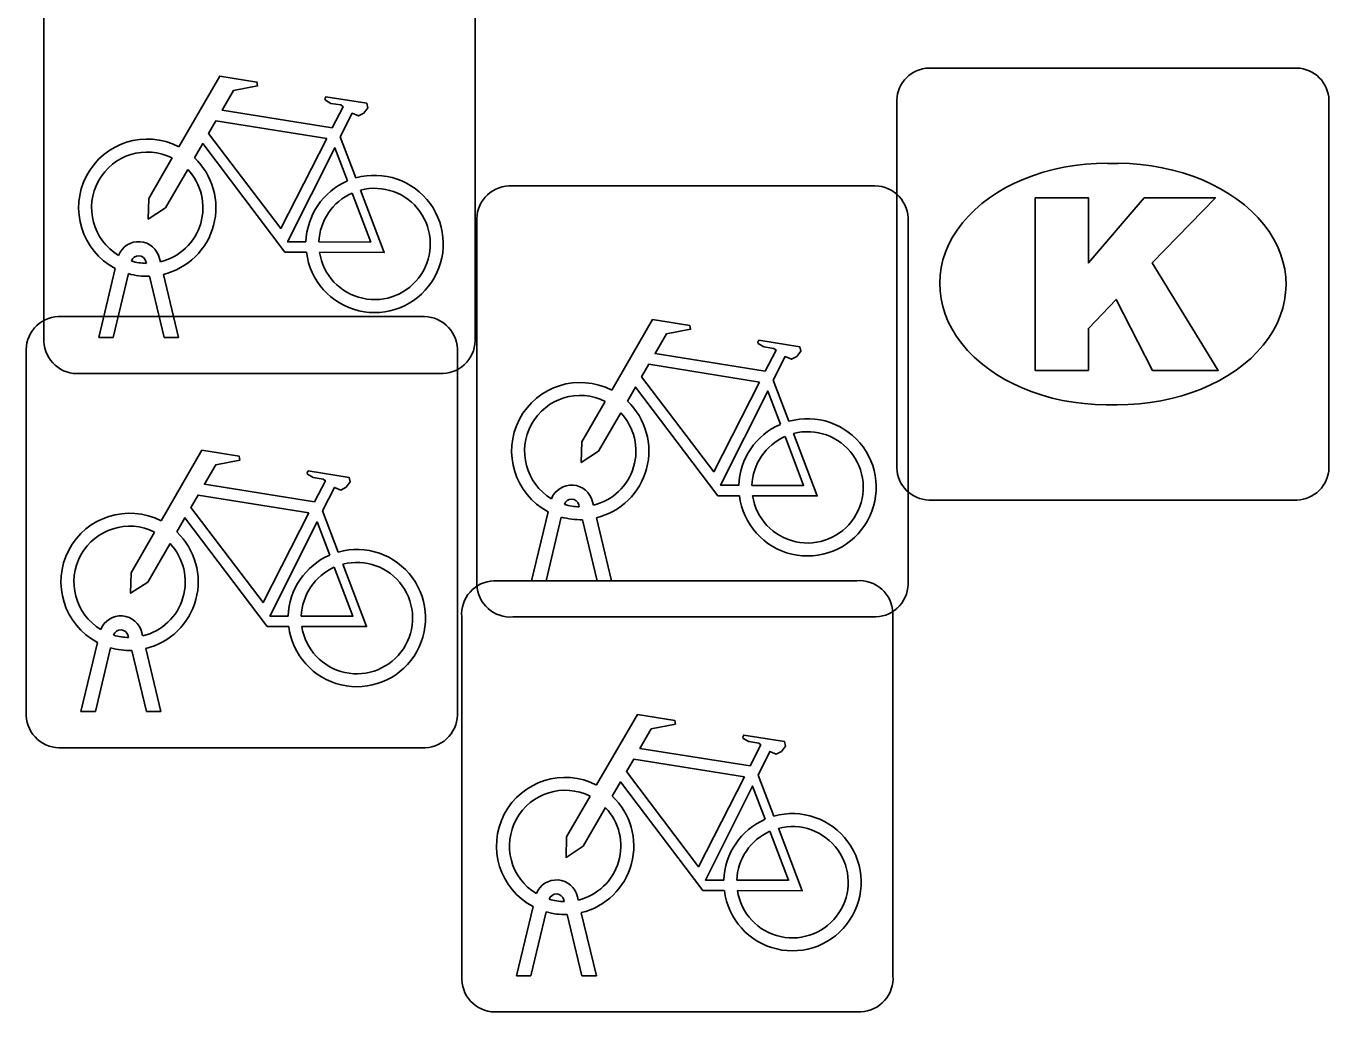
# Model space of a CAD drawing. Extents: x 161848 to 162726, y 385382 to 386521.
# Drawn here: x 162023.294 to 162026.312, y 385651.357 to 385653.642 of the extents above; entities that cross this region are included whole.
import ezdxf

# ---------------------------------------------------------------- set-up
doc = ezdxf.new("R2010")
doc.units = 0
doc.layers.add('IMGEO_Fietsenrek', color=7, linetype='Continuous')
doc.layers.add('IMGEO_Kolk', color=7, linetype='Continuous')

msp = doc.modelspace()

# ---------------------------------------------------------------- linework, layer by layer
at = {"layer": 'IMGEO_Fietsenrek'}
for p, q in [((162023.3355, 385652.9109), (162023.3355, 385653.7518)), ((162023.3355, 385653.7518), (162023.3355, 385652.9109)), ((162024.3345, 385653.7611), (162024.3345, 385652.9202)), ((162024.3345, 385652.9202), (162024.3345, 385653.7611)), ((162024.0222, 385653.3852), (162024.0585, 385653.29)), ((162024.4129, 385653.2715), (162025.2538, 385653.2715)), ((162025.2538, 385653.2715), (162024.4129, 385653.2715)), ((162025.3375, 385653.1971), (162025.3375, 385652.3562)), ((162025.3375, 385652.3562), (162025.3375, 385653.1971)), ((162024.3385, 385652.3469), (162024.3385, 385653.1878)), ((162024.3385, 385653.1878), (162024.3385, 385652.3469)), ((162023.6036, 385653.1034), (162023.6054, 385653.0955)), ((162023.4625, 385652.9203), (162023.5008, 385653.0803)), ((162023.5729, 385653.0919), (162023.5719, 385653.0962)), ((162023.5312, 385653.0681), (162023.4959, 385652.9203)), ((162023.614, 385652.9203), (162023.5801, 385653.062)), ((162023.6124, 385653.0663), (162023.6474, 385652.9203)), ((162023.3689, 385652.9685), (162024.2098, 385652.9685)), ((162024.2098, 385652.9685), (162023.3689, 385652.9685)), ((162023.4959, 385652.9203), (162023.4625, 385652.9203)), ((162023.6474, 385652.9203), (162023.614, 385652.9203)), ((162024.2935, 385652.8941), (162024.2935, 385652.0532)), ((162024.2935, 385652.0532), (162024.2935, 385652.8941)), ((162023.2945, 385652.0439), (162023.2945, 385652.8848)), ((162023.2945, 385652.8848), (162023.2945, 385652.0439)), ((162024.2601, 385652.8365), (162023.4192, 385652.8365)), ((162023.4192, 385652.8365), (162024.2601, 385652.8365)), ((162025.0252, 385652.8212), (162025.0615, 385652.726)), ((162024.5759, 385652.5279), (162024.5749, 385652.5322)), ((162024.6066, 385652.5394), (162024.6084, 385652.5315)), ((162023.9812, 385652.5182), (162024.0175, 385652.423)), ((162024.4655, 385652.3563), (162024.5038, 385652.5163)), ((162024.5342, 385652.5041), (162024.4989, 385652.3563)), ((162024.617, 385652.3563), (162024.5831, 385652.498)), ((162024.6154, 385652.5023), (162024.6504, 385652.3563)), ((162024.3779, 385652.3565), (162025.2188, 385652.3565)), ((162025.2188, 385652.3565), (162024.3779, 385652.3565)), ((162024.4989, 385652.3563), (162024.4655, 385652.3563)), ((162024.6504, 385652.3563), (162024.617, 385652.3563)), ((162024.3035, 385651.4319), (162024.3035, 385652.2728)), ((162024.3035, 385652.2728), (162024.3035, 385651.4319)), ((162025.2631, 385652.2725), (162024.4222, 385652.2725)), ((162024.4222, 385652.2725), (162025.2631, 385652.2725)), ((162025.3025, 385652.2821), (162025.3025, 385651.4412)), ((162025.3025, 385651.4412), (162025.3025, 385652.2821)), ((162023.5319, 385652.2249), (162023.5309, 385652.2292)), ((162023.5626, 385652.2364), (162023.5644, 385652.2285)), ((162023.4215, 385652.0533), (162023.4598, 385652.2133)), ((162023.4902, 385652.2011), (162023.4549, 385652.0533)), ((162023.5714, 385652.1993), (162023.6064, 385652.0533)), ((162023.573, 385652.0533), (162023.5391, 385652.195)), ((162023.4549, 385652.0533), (162023.4215, 385652.0533)), ((162023.6064, 385652.0533), (162023.573, 385652.0533)), ((162024.2191, 385651.9695), (162023.3782, 385651.9695)), ((162023.3782, 385651.9695), (162024.2191, 385651.9695)), ((162024.9902, 385651.9062), (162025.0265, 385651.811)), ((162024.5716, 385651.6244), (162024.5734, 385651.6165)), ((162024.4305, 385651.4413), (162024.4688, 385651.6013)), ((162024.5409, 385651.6129), (162024.5399, 385651.6172)), ((162024.4992, 385651.5891), (162024.4639, 385651.4413)), ((162024.582, 385651.4413), (162024.5481, 385651.583)), ((162024.5804, 385651.5873), (162024.6154, 385651.4413)), ((162024.4639, 385651.4413), (162024.4305, 385651.4413)), ((162024.6154, 385651.4413), (162024.582, 385651.4413)), ((162025.2281, 385651.3575), (162024.3872, 385651.3575)), ((162024.3872, 385651.3575), (162025.2281, 385651.3575))]:
    msp.add_line(p, q, dxfattribs=at)
for points in [[(162023.6481, 385653.3622), (162023.7428, 385653.5257), (162023.829, 385653.5119), (162023.8307, 385653.5032), (162023.7746, 385653.4923), (162023.7484, 385653.447), (162024.0036, 385653.4062)], [(162024.0036, 385653.4062), (162024.0286, 385653.455), (162024.0235, 385653.459), (162024.0003, 385653.4627), (162023.9876, 385653.4702), (162023.9866, 385653.4733), (162023.9888, 385653.4779), (162024.0836, 385653.4628), (162024.0859, 385653.4525), (162024.0765, 385653.4401), (162024.0641, 385653.4337), (162024.0496, 385653.4399), (162024.0222, 385653.3852)], [(162023.9907, 385653.381), (162023.7339, 385653.422), (162023.7172, 385653.3932), (162023.8842, 385653.1729), (162023.9907, 385653.381)], [(162023.9438, 385653.1175), (162023.8941, 385653.1176), (162023.7034, 385653.3693), (162023.6844, 385653.3365)], [(162024.0387, 385653.283), (162024.0094, 385653.3598), (162023.9, 385653.1417), (162023.9427, 385653.1416)], [(162023.6688, 385653.3097), (162023.6172, 385653.2205), (162023.5773, 385653.1945), (162023.5785, 385653.242), (162023.633, 385653.3362)], [(162023.9727, 385653.1415), (162024.0926, 385653.1413), (162024.0494, 385653.2549)], [(162024.0692, 385653.2618), (162024.1242, 385653.1172), (162023.9741, 385653.1175)], [(162024.6511, 385652.7982), (162024.7458, 385652.9617), (162024.832, 385652.9479), (162024.8337, 385652.9392), (162024.7776, 385652.9283), (162024.7514, 385652.883), (162025.0066, 385652.8422)], [(162025.0066, 385652.8422), (162025.0316, 385652.891), (162025.0265, 385652.895), (162025.0033, 385652.8987), (162024.9906, 385652.9062), (162024.9896, 385652.9093), (162024.9918, 385652.9139), (162025.0866, 385652.8988), (162025.0889, 385652.8885), (162025.0795, 385652.8761), (162025.0671, 385652.8697), (162025.0526, 385652.8759), (162025.0252, 385652.8212)], [(162024.9937, 385652.817), (162024.7369, 385652.858), (162024.7202, 385652.8292), (162024.8872, 385652.6089), (162024.9937, 385652.817)], [(162024.9468, 385652.5535), (162024.8971, 385652.5536), (162024.7064, 385652.8053), (162024.6874, 385652.7725)], [(162024.6718, 385652.7457), (162024.6202, 385652.6565), (162024.5803, 385652.6305), (162024.5815, 385652.678), (162024.636, 385652.7722)], [(162025.0417, 385652.719), (162025.0124, 385652.7958), (162024.903, 385652.5777), (162024.9457, 385652.5776)], [(162024.9757, 385652.5775), (162025.0956, 385652.5773), (162025.0524, 385652.6909)], [(162025.0722, 385652.6978), (162025.1272, 385652.5532), (162024.9771, 385652.5535)], [(162023.6071, 385652.4952), (162023.7018, 385652.6587), (162023.788, 385652.6449), (162023.7897, 385652.6362), (162023.7336, 385652.6253), (162023.7074, 385652.58), (162023.9626, 385652.5392)], [(162023.9626, 385652.5392), (162023.9876, 385652.588), (162023.9825, 385652.592), (162023.9593, 385652.5957), (162023.9466, 385652.6032), (162023.9456, 385652.6063), (162023.9478, 385652.6109), (162024.0426, 385652.5958), (162024.0449, 385652.5855), (162024.0355, 385652.5731), (162024.0231, 385652.5667), (162024.0086, 385652.5729), (162023.9812, 385652.5182)], [(162023.9497, 385652.514), (162023.6929, 385652.555), (162023.6762, 385652.5262), (162023.8432, 385652.3059), (162023.9497, 385652.514)], [(162023.9028, 385652.2505), (162023.8531, 385652.2506), (162023.6624, 385652.5023), (162023.6434, 385652.4695)], [(162023.6278, 385652.4427), (162023.5762, 385652.3535), (162023.5363, 385652.3275), (162023.5375, 385652.375), (162023.592, 385652.4692)], [(162023.9977, 385652.416), (162023.9684, 385652.4928), (162023.859, 385652.2747), (162023.9017, 385652.2746)], [(162023.9317, 385652.2745), (162024.0516, 385652.2743), (162024.0084, 385652.3879)], [(162024.0282, 385652.3948), (162024.0832, 385652.2502), (162023.9331, 385652.2505)], [(162024.6161, 385651.8832), (162024.7108, 385652.0467), (162024.797, 385652.0329), (162024.7987, 385652.0242), (162024.7426, 385652.0133), (162024.7164, 385651.968), (162024.9716, 385651.9272)], [(162024.9716, 385651.9272), (162024.9966, 385651.976), (162024.9915, 385651.98), (162024.9683, 385651.9837), (162024.9556, 385651.9912), (162024.9546, 385651.9943), (162024.9568, 385651.9989), (162025.0516, 385651.9838), (162025.0539, 385651.9735), (162025.0445, 385651.9611), (162025.0321, 385651.9547), (162025.0176, 385651.9609), (162024.9902, 385651.9062)], [(162024.9587, 385651.902), (162024.7019, 385651.943), (162024.6852, 385651.9142), (162024.8522, 385651.6939), (162024.9587, 385651.902)], [(162024.9118, 385651.6385), (162024.8621, 385651.6386), (162024.6714, 385651.8903), (162024.6524, 385651.8575)], [(162025.0067, 385651.804), (162024.9774, 385651.8808), (162024.868, 385651.6627), (162024.9107, 385651.6626)], [(162024.6368, 385651.8307), (162024.5852, 385651.7415), (162024.5453, 385651.7155), (162024.5465, 385651.763), (162024.601, 385651.8572)], [(162024.9407, 385651.6625), (162025.0606, 385651.6623), (162025.0174, 385651.7759)], [(162025.0372, 385651.7828), (162025.0922, 385651.6382), (162024.9421, 385651.6385)]]:
    msp.add_lwpolyline(points, dxfattribs=at)
for centre, radius, start, end in [((162023.5751, 385653.2209), 0.159, 62.6766, 242.1369), ((162023.5751, 385653.2209), 0.129, 63.3192, 238.903), ((162023.5751, 385653.2209), 0.159, 283.5766, 46.6042), ((162023.5751, 385653.2209), 0.129, 283.6043, 43.4302), ((162024.1017, 385653.1369), 0.159, 113.3408, 178.3217), ((162024.1017, 385653.1369), 0.159, 187.0065, 105.7708), ((162024.1017, 385653.1369), 0.129, 113.923, 177.9556), ((162024.1017, 385653.1369), 0.129, 188.6715, 104.5883), ((162024.4162, 385653.1936), 0.0779, 92.4484, 184.2845), ((162024.4162, 385653.1936), 0.0779, 92.4484, 184.2845), ((162025.2596, 385653.1938), 0.0779, 2.4484, 94.2845), ((162025.2596, 385653.1938), 0.0779, 2.4484, 94.2845), ((162023.5549, 385653.0923), 0.0499, 12.8025, 158.6934), ((162023.5549, 385653.0923), 0.0174, 12.8025, 163.4502), ((162023.5751, 385653.2209), 0.129, 253.415, 269.0204), ((162023.5751, 385653.2209), 0.159, 253.9967, 271.7867), ((162023.3722, 385652.8906), 0.0779, 92.4484, 184.2845), ((162023.3722, 385652.8906), 0.0779, 92.4484, 184.2845), ((162024.2156, 385652.8908), 0.0779, 2.4484, 94.2845), ((162024.2156, 385652.8908), 0.0779, 2.4484, 94.2845), ((162024.2568, 385652.9144), 0.0779, 272.4484, 4.2845), ((162024.2568, 385652.9144), 0.0779, 272.4484, 4.2845), ((162023.4134, 385652.9142), 0.0779, 182.4484, 274.2845), ((162023.4134, 385652.9142), 0.0779, 182.4484, 274.2845), ((162024.5781, 385652.6569), 0.159, 62.6766, 242.1369), ((162024.5781, 385652.6569), 0.129, 63.3192, 238.903), ((162024.5781, 385652.6569), 0.159, 283.5766, 46.6042), ((162024.5781, 385652.6569), 0.129, 283.6043, 43.4302), ((162025.1047, 385652.5729), 0.159, 113.3408, 178.3217), ((162025.1047, 385652.5729), 0.159, 187.0065, 105.7708), ((162025.1047, 385652.5729), 0.129, 113.923, 177.9556), ((162025.1047, 385652.5729), 0.129, 188.6715, 104.5883), ((162024.5579, 385652.5283), 0.0499, 12.8025, 158.6934), ((162024.5579, 385652.5283), 0.0174, 12.8025, 163.4502), ((162024.5781, 385652.6569), 0.129, 253.415, 269.0204), ((162023.5341, 385652.3539), 0.159, 62.6766, 242.1369), ((162024.5781, 385652.6569), 0.159, 253.9967, 271.7867), ((162023.5341, 385652.3539), 0.129, 63.3192, 238.903), ((162023.5341, 385652.3539), 0.159, 283.5766, 46.6042), ((162023.5341, 385652.3539), 0.129, 283.6043, 43.4302), ((162024.0607, 385652.2699), 0.159, 113.3408, 178.3217), ((162024.0607, 385652.2699), 0.159, 187.0065, 105.7708), ((162024.0607, 385652.2699), 0.129, 113.923, 177.9556), ((162024.0607, 385652.2699), 0.129, 188.6715, 104.5883), ((162024.3812, 385652.2786), 0.0779, 92.4484, 184.2845), ((162024.3812, 385652.2786), 0.0779, 92.4484, 184.2845), ((162024.4164, 385652.3502), 0.0779, 182.4484, 274.2845), ((162024.4164, 385652.3502), 0.0779, 182.4484, 274.2845), ((162025.2246, 385652.2788), 0.0779, 2.4484, 94.2845), ((162025.2246, 385652.2788), 0.0779, 2.4484, 94.2845), ((162025.2598, 385652.3504), 0.0779, 272.4484, 4.2845), ((162025.2598, 385652.3504), 0.0779, 272.4484, 4.2845), ((162023.5139, 385652.2253), 0.0499, 12.8025, 158.6934), ((162023.5139, 385652.2253), 0.0174, 12.8025, 163.4502), ((162023.5341, 385652.3539), 0.129, 253.415, 269.0204), ((162023.5341, 385652.3539), 0.159, 253.9967, 271.7867), ((162024.2158, 385652.0474), 0.0779, 272.4484, 4.2845), ((162024.2158, 385652.0474), 0.0779, 272.4484, 4.2845), ((162023.3724, 385652.0472), 0.0779, 182.4484, 274.2845), ((162023.3724, 385652.0472), 0.0779, 182.4484, 274.2845), ((162024.5431, 385651.7419), 0.159, 62.6766, 242.1369), ((162024.5431, 385651.7419), 0.129, 63.3192, 238.903), ((162024.5431, 385651.7419), 0.159, 283.5766, 46.6042), ((162024.5431, 385651.7419), 0.129, 283.6043, 43.4302), ((162025.0697, 385651.6579), 0.159, 113.3408, 178.3217), ((162025.0697, 385651.6579), 0.159, 187.0065, 105.7708), ((162025.0697, 385651.6579), 0.129, 113.923, 177.9556), ((162025.0697, 385651.6579), 0.129, 188.6715, 104.5883), ((162024.5229, 385651.6133), 0.0499, 12.8025, 158.6934), ((162024.5229, 385651.6133), 0.0174, 12.8025, 163.4502), ((162024.5431, 385651.7419), 0.129, 253.415, 269.0204), ((162024.5431, 385651.7419), 0.159, 253.9967, 271.7867), ((162025.2248, 385651.4354), 0.0779, 272.4484, 4.2845), ((162025.2248, 385651.4354), 0.0779, 272.4484, 4.2845), ((162024.3814, 385651.4352), 0.0779, 182.4484, 274.2845), ((162024.3814, 385651.4352), 0.0779, 182.4484, 274.2845)]:
    msp.add_arc(centre, radius, start, end, dxfattribs=at)
at = {"layer": 'IMGEO_Kolk'}
for p, q in [((162025.3859, 385653.5445), (162026.2381, 385653.5445)), ((162025.3115, 385652.6179), (162025.3115, 385653.4701)), ((162026.3125, 385653.4701), (162026.3125, 385652.6179)), ((162025.7995, 385653.3237), (162025.8245, 385653.3237)), ((162025.8215, 385652.7643), (162025.7966, 385652.7643)), ((162026.2381, 385652.5435), (162025.3859, 385652.5435))]:
    msp.add_line(p, q, dxfattribs=at)
for points in [[(162025.3859, 385653.5445), (162026.2381, 385653.5445)], [(162025.3115, 385652.6179), (162025.3115, 385653.4701)], [(162026.3125, 385653.4701), (162026.3125, 385652.6179)], [(162025.6317, 385653.244), (162025.7552, 385653.244), (162025.7552, 385653.0928), (162025.8848, 385653.244), (162026.0494, 385653.244), (162025.9033, 385653.0931), (162026.0559, 385652.844), (162025.9036, 385652.844), (162025.8193, 385653.0082), (162025.7552, 385652.9412), (162025.7552, 385652.844), (162025.6317, 385652.844), (162025.6317, 385653.244)], [(162026.2381, 385652.5435), (162025.3859, 385652.5435)]]:
    msp.add_lwpolyline(points, dxfattribs=at)
for centre, start, end in [((162025.388, 385653.468), 91.552, 178.448), ((162025.388, 385653.468), 91.552, 178.448), ((162026.236, 385653.468), 1.552, 88.448), ((162026.236, 385653.468), 1.552, 88.448), ((162025.388, 385652.62), 181.552, 268.448), ((162025.388, 385652.62), 181.552, 268.448), ((162026.236, 385652.62), 271.552, 358.448), ((162026.236, 385652.62), 271.552, 358.448)]:
    msp.add_arc(centre, 0.0765, start, end, dxfattribs=at)
for centre, major_axis, ratio, start_param, end_param in [((162025.798, 385653.044), (-0.3872, 0.002), 0.722429, 4.712389, 7.853982), ((162025.823, 385653.044), (-0.3901, 0.002), 0.717154, 1.570796, 4.712389)]:
    msp.add_ellipse(centre, major_axis=major_axis, ratio=ratio, start_param=start_param, end_param=end_param, dxfattribs=at)

doc.saveas('drawing.dxf')
